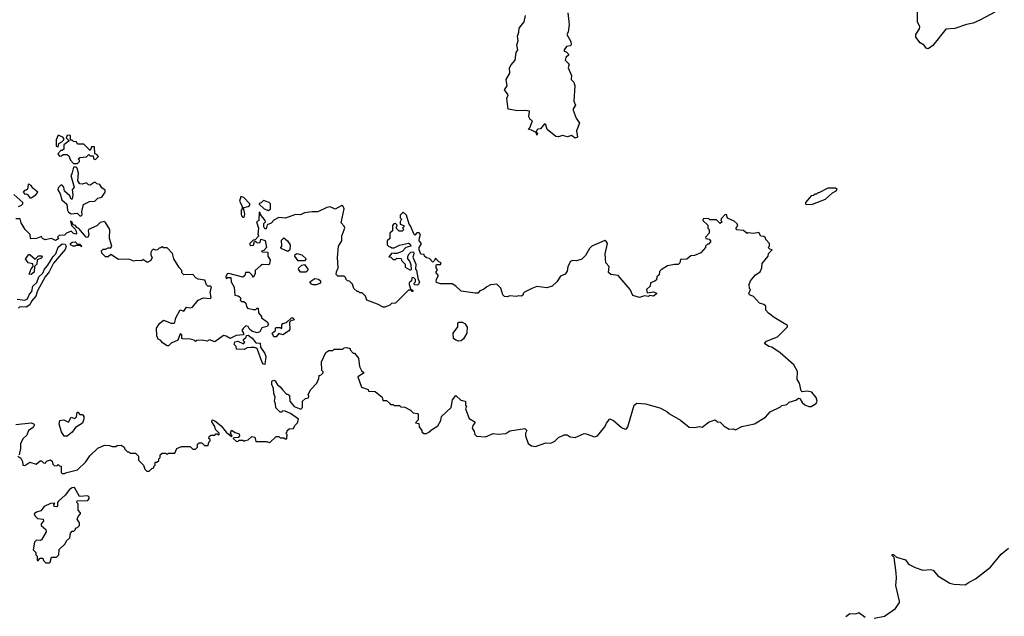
# Model space of a CAD drawing. Extents: x 2293878 to 2522763, y 823964 to 1006972.
# Tile 345 of 407: x 2445855 to 2453530, y 862976 to 867631. Entities that reach past the tile are written whole.
import ezdxf

# ---------------------------------------------------------------- set-up
doc = ezdxf.new("R2010")
doc.units = 0

msp = doc.modelspace()

# ---------------------------------------------------------------- linework, layer by layer
at = {"layer": '0CON20XD'}
for points in [[(2453455, 867690), (2453345, 867630), (2453287, 867603), (2453235, 867593.3), (2453145, 867563.3), (2453075, 867556.7), (2452971.2, 867428.8), (2452935, 867402.5), (2452920, 867410), (2452905, 867432.5), (2452875, 867450), (2452840, 867495), (2452838.8, 867515), (2452869.2, 867560.8), (2452871.2, 867575), (2452854, 867615), (2452854, 867695)], [(2450127.5, 867685), (2450137, 867593), (2450130, 867535), (2450120, 867515), (2450151.7, 867461.7), (2450152.5, 867435), (2450145, 867427.5), (2450117, 867423), (2450100, 867395), (2450100, 867385), (2450115, 867380), (2450131.7, 867361.7), (2450132.5, 867355), (2450112.5, 867335), (2450107.5, 867315), (2450137.5, 867285), (2450130, 867255), (2450157, 867197), (2450153.3, 867165), (2450173.6, 867143.6), (2450182.5, 867115), (2450173.3, 866995), (2450187.5, 866965), (2450170, 866935), (2450170, 866925), (2450193, 866863), (2450217.5, 866825), (2450193.8, 866765), (2450202.5, 866715), (2450185, 866707.5), (2450155, 866726.7), (2450125, 866716.7), (2450085, 866726.7), (2450055, 866717.5), (2450035, 866720), (2449966.7, 866775), (2449955, 866810), (2449945, 866817.5), (2449915, 866780), (2449893, 866777), (2449885, 866770), (2449880, 866755), (2449890, 866745), (2449885, 866730), (2449880, 866750), (2449845, 866770), (2449820, 866775), (2449832.5, 866787.5), (2449851.7, 866841.7), (2449833.6, 866853.6), (2449823.6, 866873.6), (2449828.3, 866918.3), (2449797, 866923), (2449735, 866920), (2449662, 866932), (2449653.3, 867015), (2449662.5, 867045), (2449633.3, 867085), (2449653.8, 867115), (2449647.5, 867165), (2449676.7, 867215), (2449673.6, 867256.4), (2449685, 867280), (2449717.5, 867315), (2449723.6, 867376.4), (2449737.5, 867395), (2449731.2, 867435), (2449739.2, 867465), (2449736.4, 867503.6), (2449746.7, 867535), (2449747.5, 867565), (2449786.7, 867615), (2449796.4, 867663.6)], [(2446155, 866640), (2446160, 866665), (2446183, 866677), (2446200, 866695), (2446200, 866705), (2446190, 866715), (2446155, 866730), (2446140, 866695), (2446140, 866645), (2446155, 866640)], [(2446305, 866510), (2446320, 866525), (2446320, 866535), (2446310, 866545), (2446323, 866557), (2446375, 866560), (2446395, 866580), (2446405, 866570), (2446428.3, 866568.3), (2446430, 866545), (2446445, 866540), (2446470, 866565), (2446455, 866580), (2446440, 866585), (2446438.3, 866638.3), (2446415, 866640), (2446405, 866610), (2446355, 866660), (2446305, 866660), (2446298.3, 866678.3), (2446275, 866680), (2446265, 866690), (2446251.7, 866691.7), (2446250, 866725), (2446245, 866730), (2446225, 866727.5), (2446218.3, 866708.3), (2446240, 866685), (2446200, 866655), (2446198.3, 866621.7), (2446185, 866610), (2446175, 866610), (2446152.5, 866585), (2446165, 866567.5), (2446181.7, 866568.3), (2446195, 866580), (2446225, 866580), (2446238.3, 866568.3), (2446250, 866535), (2446275, 866510), (2446305, 866510)], [(2446335, 866100), (2446341.7, 866108.3), (2446340, 866135), (2446351.7, 866188.3), (2446398.3, 866211.7), (2446440, 866215), (2446465, 866237.5), (2446495, 866247.5), (2446522.5, 866285), (2446521.7, 866301.7), (2446495, 866320), (2446480, 866345), (2446455, 866350), (2446445, 866360), (2446435, 866360), (2446405, 866340), (2446391.7, 866341.7), (2446375, 866357.5), (2446341.7, 866348.3), (2446325, 866350), (2446307.5, 866375), (2446312.5, 866435), (2446301.7, 866471.7), (2446295, 866480), (2446275, 866480), (2446261.7, 866428.3), (2446252.5, 866415), (2446280, 866325), (2446263.3, 866305), (2446270, 866265), (2446265, 866230), (2446255, 866230), (2446246.4, 866256.4), (2446203.3, 866293.3), (2446200, 866325), (2446185, 866340), (2446175, 866340), (2446155, 866320), (2446152.5, 866305), (2446171.7, 866271.7), (2446182.5, 866225), (2446221.7, 866191.7), (2446227.5, 866145), (2446235, 866130), (2446255, 866117.5), (2446301.7, 866121.7), (2446325, 866100), (2446335, 866100)], [(2445945, 866242.5), (2445980, 866265), (2445997.5, 866285), (2445957, 866317), (2445945, 866337.5), (2445925, 866347.5), (2445920, 866345), (2445915, 866310), (2445905, 866300), (2445891.7, 866298.3), (2445882.5, 866285), (2445895, 866270), (2445905, 866272.5), (2445916.4, 866266.4), (2445935, 866242.5), (2445945, 866242.5)], [(2451985, 866190), (2452035, 866192.5), (2452135, 866230), (2452190, 866280), (2452220, 866295), (2452227.5, 866307.5), (2452215, 866317.5), (2452155, 866317.5), (2452085, 866280), (2452075, 866280), (2452065, 866270), (2452055, 866270), (2452041.7, 866258.3), (2452023, 866257), (2451980, 866205), (2451980, 866195), (2451985, 866190)], [(2445845, 866172.5), (2445870, 866185), (2445880, 866195), (2445880, 866205), (2445808.3, 866268.3)], [(2447605, 866090), (2447610, 866115), (2447600, 866165), (2447635, 866172.5), (2447650, 866185), (2447650, 866195), (2447603, 866243), (2447578.3, 866251.7), (2447567.5, 866215), (2447590, 866175), (2447590, 866155), (2447580, 866145), (2447580, 866115), (2447585, 866100), (2447595, 866090), (2447605, 866090)], [(2449846, 865534), (2449790, 865505), (2449780, 865495), (2449780, 865485), (2449766.4, 865473.6), (2449745, 865477.5), (2449725, 865471.2), (2449675, 865477.5), (2449655, 865470), (2449635, 865472.5), (2449620, 865485), (2449605, 865537.5), (2449575, 865566.7), (2449525, 865562.5), (2449495, 865547.5), (2449470, 865525), (2449442.5, 865515), (2449425, 865497.5), (2449405, 865496.7), (2449295, 865513.3), (2449255, 865552.5), (2449225, 865570), (2449135, 865570), (2449105, 865580), (2449100, 865585), (2449103, 865607), (2449120, 865635), (2449100, 865655), (2449100, 865665), (2449110, 865675), (2449110, 865685), (2449100, 865695), (2449100, 865715), (2449105, 865720), (2449135, 865720), (2449140, 865735), (2449121.7, 865741.7), (2449095, 865770), (2449088.3, 865751.7), (2449075, 865740), (2449048.3, 865768.3), (2449025, 865772.5), (2449010, 865785), (2449008.3, 865798.3), (2448981.7, 865801.7), (2448970, 865835), (2448970, 865855), (2448986.7, 865885), (2448970, 865905), (2448970.7, 865929.3), (2448980, 865955), (2448965, 865970), (2448951.7, 865968.3), (2448935, 865950), (2448930, 865955), (2448901.7, 866021.7), (2448890, 866035), (2448870, 866105), (2448845, 866130), (2448820, 866105), (2448820, 866085), (2448830, 866075), (2448820, 866055), (2448820, 866035), (2448850, 866025), (2448850, 866015), (2448840, 866005), (2448850, 865995), (2448835, 865980), (2448811.7, 865981.7), (2448790, 866005), (2448798.3, 866028.3), (2448785, 866040), (2448771.7, 866038.3), (2448760, 866025), (2448760, 865985), (2448740, 865965), (2448740, 865925), (2448720, 865905), (2448720, 865875), (2448731.7, 865861.7), (2448745, 865860), (2448755, 865850), (2448775, 865850), (2448815, 865872), (2448885, 865887.5), (2448898.8, 865878.8), (2448902.5, 865865), (2448865, 865853.3), (2448837, 865823), (2448795, 865807.5), (2448775, 865807.5), (2448755, 865810), (2448731.7, 865781.7), (2448748.3, 865778.3), (2448765, 865760), (2448785, 865760), (2448795, 865770), (2448828.3, 865768.3), (2448831.7, 865751.7), (2448860, 865725), (2448860, 865700), (2448895, 865680), (2448905, 865680), (2448910, 865685), (2448907.5, 865715), (2448897, 865747), (2448880, 865765), (2448880, 865785), (2448890, 865805), (2448905, 865817.5), (2448925, 865820), (2448927.5, 865805), (2448918.3, 865778.3), (2448943.3, 865725), (2448940, 865685), (2448947.5, 865675), (2448960, 865605), (2448972.5, 865585), (2448965, 865570), (2448955, 865560), (2448931.7, 865561.7), (2448930, 865575), (2448940, 865585), (2448940, 865605), (2448925, 865620), (2448911.7, 865618.3), (2448910, 865595), (2448891.7, 865578.3), (2448890, 865565), (2448901.7, 865531.7), (2448918.3, 865518.3), (2448918.3, 865511.7), (2448911.7, 865511.7), (2448910, 865520), (2448885, 865520), (2448785, 865420), (2448753, 865417), (2448740, 865405), (2448701.7, 865388.3), (2448688.3, 865388.3), (2448645, 865412.5), (2448561.7, 865441.7), (2448550, 865475), (2448538.3, 865488.3), (2448525, 865500), (2448505, 865500), (2448495, 865510), (2448485, 865510), (2448460, 865535), (2448448.3, 865568.3), (2448425, 865590), (2448410, 865595), (2448400, 865605), (2448398.3, 865618.3), (2448385, 865630), (2448335, 865630), (2448323, 865643), (2448323.8, 865665), (2448336.7, 865695), (2448331.2, 865775), (2448338.8, 865865), (2448365.7, 865905), (2448367.1, 865945), (2448390, 866005), (2448385, 866020), (2448360, 866045), (2448383.3, 866155), (2448375, 866180), (2448365, 866182.5), (2448315, 866153.3), (2448275, 866171.2), (2448250, 866165), (2448178.3, 866131.7), (2448135, 866133.3), (2448075, 866124), (2448045, 866108.8), (2448005, 866110), (2447926.1, 866083.9), (2447875, 866087.5), (2447835, 866067.5), (2447815, 866042.5), (2447785, 866030), (2447775, 866000), (2447765, 866000), (2447757.5, 866015), (2447758.3, 866041.7), (2447770, 866055), (2447767.5, 866065), (2447731.7, 866111.7), (2447730, 866125), (2447721.7, 866128.3), (2447720, 866065), (2447700, 866055), (2447717.5, 866005), (2447710, 865955), (2447720, 865945), (2447688.3, 865911.7), (2447675, 865910), (2447661.7, 865898.3), (2447650, 865885), (2447650, 865875), (2447655, 865870), (2447678.3, 865871.7), (2447685, 865900), (2447695, 865900), (2447705, 865890), (2447728.3, 865891.7), (2447735, 865920), (2447768.3, 865908.3), (2447780, 865855), (2447758.3, 865831.7), (2447740, 865825), (2447745, 865820), (2447788.3, 865818.3), (2447790, 865785), (2447806.7, 865756.7), (2447802.5, 865725), (2447795, 865717.5), (2447748.3, 865721.7), (2447735, 865712.5), (2447690, 865675), (2447691.7, 865648.3), (2447675, 865620), (2447668.3, 865638.3), (2447645, 865660), (2447615, 865660), (2447610, 865635), (2447595, 865622.5), (2447485, 865650), (2447471.7, 865648.3), (2447462.5, 865625), (2447465, 865612.5), (2447475, 865620), (2447500, 865620), (2447503.3, 865585), (2447527.5, 865545), (2447531.7, 865481.7), (2447557.5, 865477.5), (2447568.3, 865468.3), (2447580, 865455), (2447573, 865447), (2447575, 865440), (2447583, 865433), (2447601.7, 865431.7), (2447618.3, 865418.3), (2447623, 865393), (2447631.7, 865381.7), (2447675, 865370), (2447695, 865370), (2447705, 865380), (2447715, 865380), (2447717.5, 865345), (2447740, 865315), (2447740, 865305), (2447783, 865273), (2447793.3, 865255), (2447785, 865237.5), (2447743, 865227), (2447727.5, 865195), (2447705, 865187.5), (2447665, 865200), (2447645, 865217.5), (2447635, 865237.5), (2447618.3, 865241.7), (2447597, 865223), (2447587.5, 865205), (2447600, 865185), (2447598.3, 865171.7), (2447543, 865167), (2447495, 865143.3), (2447465, 865162.5), (2447442.5, 865167.5), (2447375, 865117.5), (2447335, 865132.5), (2447315, 865122.5), (2447275, 865130), (2447235, 865127.5), (2447225, 865120), (2447215, 865130), (2447185, 865137.5), (2447125, 865140), (2447120, 865145), (2447120, 865175), (2447105, 865180), (2447088.3, 865131.7), (2447035, 865107.5), (2447015, 865087.5), (2447005, 865087.5), (2446969.3, 865109.3), (2446955, 865127.5), (2446935, 865137.5), (2446923.3, 865165), (2446921.2, 865225), (2446945, 865260), (2446975, 865287.5), (2447035, 865263.8), (2447057, 865263), (2447065, 865270), (2447073.3, 865305), (2447105, 865367.5), (2447135, 865357.5), (2447155, 865387.5), (2447185, 865383.3), (2447200.7, 865389.3), (2447245, 865442.5), (2447288.3, 865461.7), (2447340, 865455), (2447347.5, 865465), (2447340, 865505), (2447350, 865545), (2447341.7, 865551.7), (2447322.5, 865552.5), (2447311.7, 865561.7), (2447298.3, 865598.3), (2447245, 865607.5), (2447227, 865617), (2447205, 865642.5), (2447135, 865640), (2447120, 865655), (2447120, 865675), (2447097, 865697), (2447056.7, 865765), (2447046.1, 865806.1), (2447005, 865852.5), (2446975, 865852.5), (2446965, 865860), (2446955, 865850), (2446941.7, 865848.3), (2446930, 865835), (2446915, 865832.5), (2446895, 865840), (2446885, 865830), (2446877.5, 865815), (2446877.5, 865795), (2446887.5, 865775), (2446876.4, 865753.6), (2446855, 865740), (2446845, 865740), (2446815, 865760), (2446805, 865750), (2446765, 865752.5), (2446745, 865747.5), (2446705, 865762.5), (2446625, 865760), (2446565, 865800), (2446545, 865780), (2446525, 865780), (2446495, 865810), (2446493, 865827), (2446505, 865840), (2446525, 865840), (2446545, 865852.5), (2446565, 865850), (2446572.5, 865865), (2446554.2, 865924.2), (2446556.7, 865995), (2446525, 866050), (2446515, 866057.5), (2446481.7, 866048.3), (2446456.2, 866023.8), (2446392.5, 865995), (2446387.5, 865985), (2446393.3, 865955), (2446385, 865932.5), (2446372.5, 865935), (2446315, 866002.5), (2446300, 866010), (2446290, 866025), (2446271.7, 866031.7), (2446265, 866050), (2446250, 866060), (2446260, 866025), (2446287.5, 865997.5), (2446295, 865980), (2446297.5, 865965), (2446291.7, 865958.3), (2446275, 865962.5), (2446255, 865980), (2446220, 865965), (2446205, 865950), (2446161.7, 865948.3), (2446150, 865935), (2446160, 865925), (2446135, 865907.5), (2446103, 865923), (2446053, 865913), (2446033.6, 865923.6), (2446025, 865940), (2445986.4, 865923.6), (2445945, 865922.5), (2445940, 865925), (2445936.7, 865955), (2445896.7, 865995), (2445866.7, 866045), (2445858.3, 866078.3), (2445825, 866077.5)], [(2447795, 866142.5), (2447810, 866155), (2447810, 866195), (2447800, 866205), (2447755, 866220), (2447738.3, 866201.7), (2447721.7, 866198.3), (2447721.7, 866191.7), (2447760, 866155), (2447795, 866142.5)], [(2445877.5, 864185), (2445880, 864155), (2445895, 864152.5), (2445935, 864180), (2445983.6, 864163.6), (2446015, 864190), (2446025, 864190), (2446040, 864175), (2446055, 864170), (2446063.3, 864186.7), (2446095, 864197.5), (2446107, 864187), (2446113, 864163), (2446123, 864153), (2446145, 864150), (2446155, 864160), (2446165, 864150), (2446178.3, 864148.3), (2446178.3, 864098.3), (2446185, 864090), (2446205, 864090), (2446213, 864097), (2446305, 864120), (2446369.3, 864180.7), (2446400.7, 864229.3), (2446465, 864287.5), (2446515, 864312.5), (2446555, 864310), (2446575, 864300), (2446605, 864300), (2446615, 864310), (2446645, 864312.5), (2446670, 864295), (2446675, 864280), (2446695, 864260), (2446705, 864260), (2446715, 864250), (2446758.3, 864248.3), (2446780, 864225), (2446780, 864195), (2446820, 864155), (2446830, 864125), (2446845, 864110), (2446865, 864110), (2446885, 864130), (2446900, 864135), (2446900, 864145), (2446910, 864155), (2446911.7, 864178.3), (2446925, 864180), (2446938.3, 864191.7), (2446940, 864205), (2446950, 864215), (2446950, 864235), (2446965, 864250), (2446995, 864250), (2447005, 864240), (2447015, 864250), (2447065, 864250), (2447080, 864285), (2447115, 864300), (2447185, 864300), (2447205, 864280), (2447225, 864280), (2447240, 864295), (2447241.7, 864318.3), (2447255, 864330), (2447275, 864330), (2447295, 864310), (2447325, 864310), (2447330, 864335), (2447340, 864345), (2447340, 864355), (2447330, 864365), (2447331.7, 864378.3), (2447345, 864390), (2447375, 864390), (2447385, 864400), (2447395, 864400), (2447405, 864390), (2447410, 864395), (2447410, 864405), (2447380, 864435), (2447377, 864457), (2447352.5, 864495), (2447355, 864510), (2447375, 864502.5), (2447425, 864462.5), (2447464.1, 864414.1), (2447505, 864380), (2447510, 864385), (2447497.5, 864405), (2447505, 864430), (2447535, 864410), (2447565, 864400), (2447567.5, 864385), (2447558.3, 864371.7), (2447525, 864370), (2447520, 864365), (2447543.3, 864343.3), (2447555, 864340), (2447560, 864345), (2447565, 864350), (2447595, 864350), (2447605, 864340), (2447612.5, 864347.5), (2447635, 864352.5), (2447665, 864380), (2447687.5, 864375), (2447695, 864340), (2447775, 864340), (2447805, 864332.5), (2447855, 864380), (2447875, 864380), (2447885, 864370), (2447915, 864370), (2447925, 864360), (2447938.3, 864361.7), (2447940, 864395), (2447930, 864405), (2447940, 864415), (2447940, 864425), (2447955, 864440), (2447988.3, 864441.7), (2448000, 864465), (2448020, 864485), (2448027.5, 864515), (2447965, 864560), (2447925, 864577.5), (2447905, 864580), (2447895, 864570), (2447885, 864570), (2447851.7, 864601.7), (2447850, 864635), (2447840, 864655), (2447846.7, 864685), (2447836.7, 864715), (2447833.3, 864755), (2447819.2, 864785), (2447820, 864810), (2447835, 864820), (2447845, 864813.3), (2447863.6, 864783.6), (2447886.4, 864766.4), (2447905, 864740), (2447935, 864710), (2447945, 864710), (2447958.3, 864698.3), (2447960, 864655), (2447993.6, 864613.6), (2448047, 864593), (2448060, 864605), (2448060, 864655), (2448083, 864677), (2448105, 864680), (2448110, 864695), (2448103, 864707), (2448123, 864747), (2448170, 864795), (2448187, 864833), (2448190, 864855), (2448205, 864860), (2448220, 864875), (2448220, 864885), (2448210, 864895), (2448208.3, 864961.7), (2448240, 865035), (2448265, 865050), (2448295, 865050), (2448305, 865060), (2448375, 865060), (2448385, 865070), (2448405, 865072.5), (2448430, 865065), (2448430, 865055), (2448455, 865030), (2448465, 865030), (2448495, 864990), (2448502.5, 864925), (2448520, 864895), (2448540, 864875), (2448490, 864845), (2448520, 864765), (2448570, 864745), (2448573, 864733), (2448625, 864730), (2448680, 864685), (2448685, 864660), (2448715, 864660), (2448738.3, 864638.3), (2448745, 864630), (2448765, 864630), (2448775, 864620), (2448815, 864620), (2448825, 864610), (2448857, 864607), (2448900, 864585), (2448923, 864563), (2448955, 864560), (2448960, 864555), (2448961.7, 864508.3), (2448940, 864485), (2448965, 864480), (2448970, 864455), (2448990, 864425), (2448990, 864415), (2449005, 864402.5), (2449025, 864402.5), (2449045, 864412.5), (2449065, 864432.5), (2449115, 864462.5), (2449136.7, 864505), (2449142.5, 864535), (2449217.5, 864605), (2449227.5, 864665), (2449255, 864700), (2449293.8, 864663.8), (2449330, 864655), (2449330, 864625), (2449337.5, 864615), (2449330, 864595), (2449359.3, 864519.3), (2449403.3, 864495), (2449403.3, 864485), (2449386.2, 864465), (2449382.9, 864445), (2449397.8, 864417.8), (2449401.4, 864395), (2449415, 864382), (2449485, 864376.7), (2449545, 864403.3), (2449585, 864397.5), (2449645, 864402.5), (2449675, 864422.5), (2449791.7, 864441.7), (2449807.5, 864425), (2449797.5, 864405), (2449797.5, 864385), (2449817.5, 864325), (2449845, 864306.7), (2449875, 864300), (2449955, 864330), (2449995, 864327.5), (2450025, 864342.5), (2450055, 864372.5), (2450098.3, 864391.7), (2450121.7, 864391.7), (2450145, 864377.5), (2450185, 864372.5), (2450255, 864402.5), (2450270.7, 864400.7), (2450335, 864377.5), (2450360, 864385), (2450416.1, 864453.9), (2450427.7, 864482.3), (2450455, 864517.5), (2450483, 864503), (2450545, 864450), (2450575, 864437.5), (2450585, 864440), (2450596.4, 864453.6), (2450643.8, 864625), (2450665, 864640), (2450733, 864633), (2450845, 864602.5), (2450900, 864575), (2450920, 864555), (2451005, 864507.5), (2451073, 864453), (2451115, 864450), (2451155, 864457.5), (2451175, 864452.5), (2451230, 864495), (2451275, 864510), (2451293, 864493), (2451315, 864490), (2451345, 864460), (2451385, 864437.5), (2451415, 864440), (2451435, 864432.5), (2451483, 864457), (2451581.7, 864478.3), (2451669.3, 864530.7), (2451705, 864572.5), (2451785, 864610), (2451795, 864620), (2451835, 864630), (2451853, 864647), (2451905, 864662.5), (2451925, 864677.5), (2451936.7, 864676.7), (2451953.3, 864645), (2451975, 864626.7), (2452005, 864612.5), (2452025, 864612.5), (2452063.6, 864636.4), (2452070, 864655), (2452063.9, 864683.9), (2452030, 864725), (2451995, 864733.8), (2451955, 864727.5), (2451947.5, 864735), (2451933.3, 864795), (2451916.2, 864825), (2451916.4, 864886.4), (2451889.3, 864939.3), (2451783, 865033), (2451717, 865077), (2451695, 865082.5), (2451660, 865105), (2451675, 865122.5), (2451763, 865157), (2451840, 865235), (2451840, 865245), (2451735, 865307.5), (2451690.7, 865340.7), (2451670, 865365), (2451670, 865395), (2451655, 865410), (2451620.8, 865420.8), (2451575, 865472.5), (2451543.9, 865483.9), (2451537.5, 865495), (2451550, 865525), (2451543, 865533), (2451540, 865565), (2451552.5, 865595), (2451590.7, 865639.3), (2451627.5, 865665), (2451640, 865695), (2451641.7, 865728.3), (2451690, 865785), (2451691.7, 865808.3), (2451720, 865835), (2451701.7, 865841.7), (2451690, 865855), (2451700, 865865), (2451700, 865885), (2451670, 865915), (2451668.3, 865928.3), (2451655, 865940), (2451631.7, 865941.7), (2451615, 865970), (2451575, 865962.5), (2451532.5, 865967.5), (2451525, 865962.5), (2451497, 865987), (2451441.7, 865991.7), (2451440, 866005), (2451452.5, 866025), (2451448.3, 866038.3), (2451425, 866060), (2451371.7, 866081.7), (2451365, 866110), (2451351.7, 866108.3), (2451321.7, 866078.3), (2451320, 866065), (2451330, 866055), (2451315, 866040), (2451285, 866070), (2451235, 866070), (2451225, 866080), (2451181.7, 866078.3), (2451180, 866065), (2451218.3, 866028.3), (2451220, 866005), (2451230, 865995), (2451230, 865965), (2451200, 865935), (2451202.5, 865925), (2451228.3, 865918.3), (2451240, 865905), (2451238.3, 865898.3), (2451225, 865880), (2451215, 865880), (2451200, 865865), (2451200, 865855), (2451165, 865812.5), (2451115, 865792.5), (2451085, 865790), (2451055, 865762.5), (2451005, 865760), (2451000, 865735), (2450988.3, 865721.7), (2450958.3, 865721.7), (2450905, 865710), (2450855, 865680), (2450843, 865667), (2450838.3, 865641.7), (2450820, 865625), (2450818.3, 865601.7), (2450805, 865590), (2450771.7, 865578.3), (2450768.3, 865551.7), (2450740, 865525), (2450745, 865500), (2450795, 865507.5), (2450818.3, 865498.3), (2450818.3, 865491.7), (2450795, 865473.3), (2450765, 865480), (2450755, 865472.5), (2450725, 865477.5), (2450685, 865462.5), (2450635, 865480), (2450612.5, 865525), (2450520, 865635), (2450463.6, 865643.6), (2450445, 865660), (2450450, 865705), (2450423, 865733), (2450417.5, 865805), (2450436.7, 865885), (2450429.3, 865899.3), (2450415, 865907.5), (2450315, 865863.3), (2450296.7, 865845), (2450265, 865792.5), (2450236.1, 865763.9), (2450195, 865750), (2450165, 865752.5), (2450147.5, 865745), (2450127.5, 865705), (2450121.7, 865668.3), (2450107.5, 865645), (2450070.7, 865629.3), (2450042.5, 865585), (2450005, 865552.5), (2449965, 865540), (2449885, 865550), (2449846, 865534)], [(2447945, 865822.5), (2447892.5, 865845), (2447890, 865855), (2447897.5, 865865), (2447895, 865910), (2447915, 865928.8), (2447942.5, 865905), (2447962.5, 865875), (2447960, 865835), (2447945, 865822.5)], [(2445835, 865450), (2445895, 865443.8), (2445915.8, 865454.2), (2445930.3, 865489.7), (2445948.6, 865511.4), (2445958, 865552), (2445988.1, 865581.9), (2446004.2, 865625.8), (2446035, 865652.5), (2446048.8, 865685), (2446075, 865716.7), (2446115, 865783.3), (2446135.8, 865804.2), (2446154.1, 865855.9), (2446185, 865882), (2446210, 865880), (2446217.5, 865865), (2446210.7, 865839.3), (2446119.5, 865730.5), (2446085.7, 865664.3), (2446054, 865626), (2445993.8, 865515), (2445980, 865475), (2445947.5, 865435), (2445933.6, 865406.4), (2445905, 865387.5), (2445855, 865390), (2445845, 865380)], [(2446335, 865860), (2446330, 865870), (2446295, 865870), (2446287, 865863), (2446273, 865863), (2446250, 865875), (2446250, 865885), (2446263.6, 865896.4), (2446287, 865897), (2446305, 865880), (2446325, 865880), (2446340, 865865), (2446335, 865860)], [(2445945, 865642.5), (2445930, 865645), (2445943.8, 865686.2), (2445960, 865705), (2445957, 865727), (2445920, 865735), (2445900, 865765), (2445925, 865800), (2445935, 865800), (2445975, 865762.5), (2446001.7, 865788.3), (2446025, 865790), (2446030, 865785), (2446025, 865770), (2445991.7, 865758.3), (2445987.5, 865725), (2445970, 865705), (2445967.7, 865662.3), (2445945, 865642.5)], [(2448075, 865750), (2448025, 865750), (2448000, 865785), (2448001.7, 865798.3), (2448015, 865807.5), (2448055, 865797.5), (2448087.5, 865765), (2448075, 865750)], [(2448085, 865662.5), (2448045, 865662.5), (2448027.5, 865685), (2448030, 865695), (2448053.3, 865716.7), (2448075, 865720), (2448100, 865685), (2448098.3, 865671.7), (2448085, 865662.5)], [(2448142.3, 865562.3), (2448128.8, 865568.8), (2448117.5, 865585), (2448155, 865611.2), (2448185, 865608), (2448198.8, 865595), (2448200, 865575), (2448165, 865563.8), (2448142.3, 865562.3)], [(2447855, 865157.5), (2447835, 865157.5), (2447823.3, 865185), (2447850, 865205), (2447850, 865225), (2447855, 865230), (2447885, 865230), (2447897.5, 865222.5), (2447898.3, 865251.7), (2447905, 865260), (2447935, 865267.5), (2447972.5, 865305), (2447987.5, 865305), (2447995, 865290), (2447968.3, 865281.7), (2447958.3, 865271.7), (2447960, 865215), (2447949.3, 865200.7), (2447905, 865173.3), (2447875, 865182.5), (2447855, 865157.5)], [(2449275, 865124), (2449255, 865130), (2449236.7, 865145), (2449233.6, 865186.4), (2449270, 865235), (2449270, 865265), (2449278.3, 865271.7), (2449305, 865272.5), (2449325, 865260), (2449341.7, 865231.7), (2449340, 865185), (2449315, 865140), (2449295, 865126.7), (2449275, 865124)], [(2447765, 864940), (2447755, 864942.5), (2447745, 864957.5), (2447706.7, 865066.7), (2447685, 865073.8), (2447656.4, 865073.6), (2447628.3, 865071.7), (2447605, 865057.5), (2447545, 865060), (2447541.7, 865081.7), (2447527.5, 865097.5), (2447532, 865118), (2447555, 865123.3), (2447598.3, 865101.7), (2447610, 865115), (2447600, 865125), (2447600, 865135), (2447620, 865155), (2447621.7, 865168.3), (2447635, 865170), (2447667.7, 865147.7), (2447695, 865110), (2447728.3, 865108.3), (2447732.5, 865075), (2447767, 865027), (2447773, 865003), (2447765, 864940)], [(2446200.8, 864380.8), (2446180, 864415), (2446163.3, 864475), (2446167, 864503), (2446199.3, 864509.3), (2446235, 864490), (2446255, 864530), (2446285, 864520), (2446298.3, 864531.7), (2446301.7, 864568.3), (2446308.3, 864568.3), (2446325, 864550), (2446345, 864550), (2446356.2, 864535), (2446356.2, 864515), (2446345.8, 864484.2), (2446290.7, 864449.3), (2446265, 864412.5), (2446225, 864382), (2446200.8, 864380.8)], [(2445825, 864472.5), (2445945, 864486.2), (2445961.2, 864481.2), (2445969.5, 864469.5), (2445960.9, 864449.1), (2445924.3, 864425.7), (2445910.7, 864389.3), (2445882.5, 864365), (2445860, 864325), (2445862.5, 864285), (2445850, 864235)], [(2445840, 864225), (2445865, 864210), (2445877.5, 864185)], [(2446085, 863392.5), (2446091.7, 863398.3), (2446101.7, 863438.3), (2446141.7, 863438.3), (2446160, 863455), (2446161.7, 863498.3), (2446208.3, 863541.7), (2446220, 863565), (2446245, 863590), (2446250, 863625), (2446265, 863640), (2446278.3, 863641.7), (2446290, 863655), (2446290, 863665), (2446305, 863670), (2446320, 863685), (2446320, 863705), (2446302.5, 863735), (2446310, 863755), (2446330, 863775), (2446330, 863785), (2446310, 863805), (2446310, 863855), (2446300, 863865), (2446301.7, 863878.3), (2446385, 863880), (2446397.5, 863895), (2446396.1, 863906.1), (2446385, 863916.7), (2446321.7, 863911.7), (2446281.7, 863981.7), (2446265, 863980), (2446244.1, 863965.9), (2446209.3, 863920.7), (2446157.5, 863875), (2446150, 863865), (2446150, 863835), (2446145, 863830), (2446123, 863833), (2446120, 863845), (2446128.3, 863858.3), (2446095, 863856.2), (2446045, 863833.8), (2446020, 863800), (2445985, 863788.8), (2445968.8, 863775), (2445975, 863757.5), (2445995, 863740), (2446037.5, 863735), (2446041.7, 863718.3), (2446023, 863697), (2446023.3, 863685), (2446060, 863655), (2446062.5, 863635), (2446025, 863572.5), (2446015, 863567.5), (2445985, 863570), (2445970, 863555), (2445960, 863495), (2445980, 863475), (2445980, 863455), (2445990, 863445), (2445991.7, 863411.7), (2445998.3, 863411.7), (2446015, 863430), (2446035, 863430), (2446041.7, 863411.7), (2446060, 863395), (2446085, 863392.5)], [(2452515, 862962.5), (2452595, 862978.8), (2452682, 863038), (2452712.5, 863085), (2452713.3, 863095), (2452683.8, 863216.2), (2452690, 863275), (2452686.7, 863315), (2452670, 863435), (2452655, 863450), (2452655, 863457.5), (2452665, 863460), (2452688.3, 863438.3), (2452758.3, 863418.3), (2452783.6, 863383.6), (2452835, 863356.7), (2452895, 863337.5), (2452955, 863342.5), (2452975, 863336.7), (2453012.7, 863292.7), (2453106.1, 863236.1), (2453135, 863226.2), (2453225, 863221.2), (2453255, 863243.8), (2453305, 863268.8), (2453421.2, 863358.8), (2453505, 863461.2), (2453562.3, 863507.7)], [(2452295, 862973.8), (2452325, 862998.8), (2452373.3, 862996.7), (2452395, 863006.7), (2452445, 862970)]]:
    msp.add_lwpolyline(points, dxfattribs=at)

doc.saveas('drawing.dxf')
